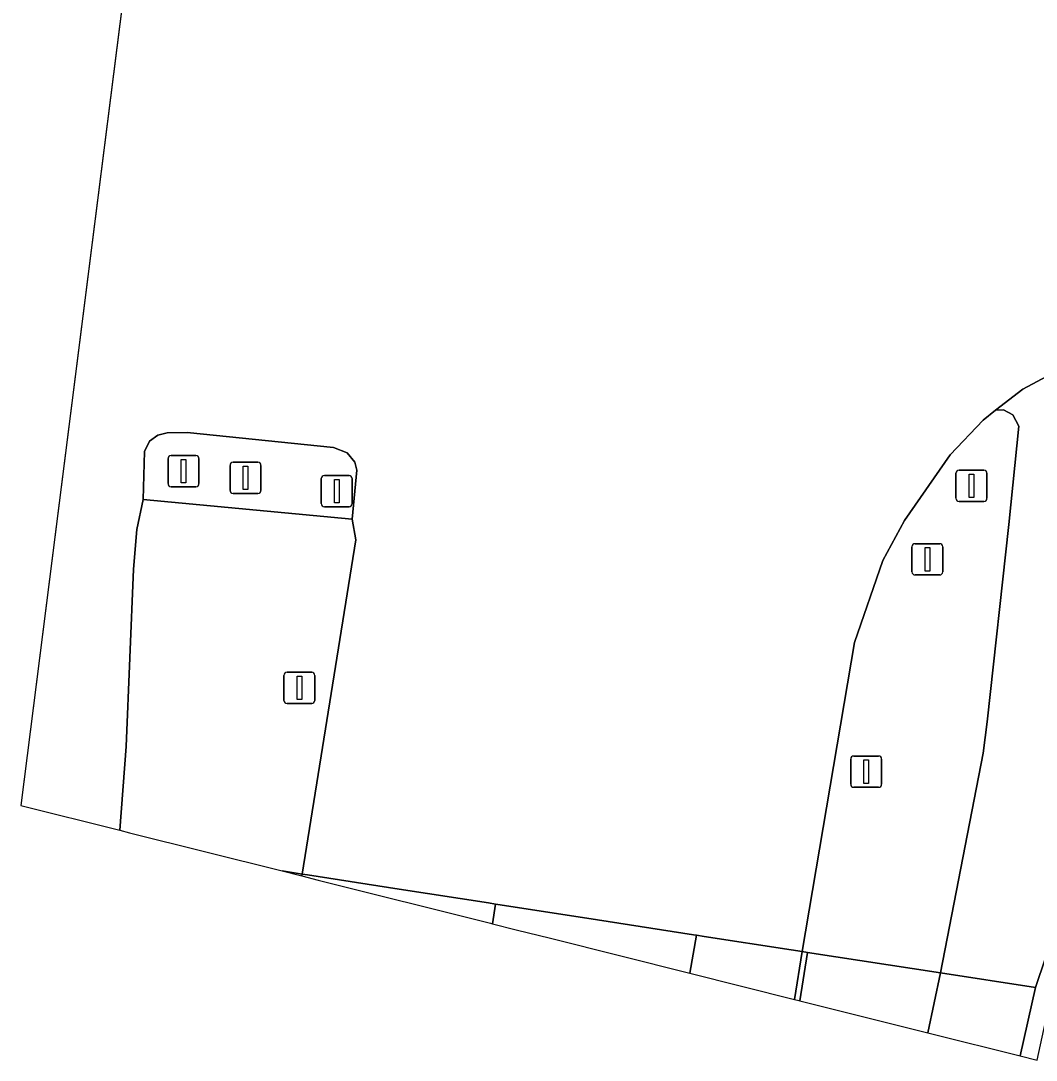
# Model space of a CAD drawing. Extents: x 161483 to 162250, y 379484 to 380833.
# Drawn here: x 161483.05 to 161515.55, y 379501.13 to 379534.41 of the extents above; entities that cross this region are included whole.
import ezdxf

# ---------------------------------------------------------------- set-up
doc = ezdxf.new("R2010")
doc.units = 0
for name, color, linetype in [('IMGEO_Drukknoppaal', 7, 'Continuous'), ('IMGEO_Fietspad_gesloten', 7, 'Continuous'), ('IMGEO_Fietspad_open', 7, 'Continuous'), ('IMGEO_Groenvoorziening', 7, 'Continuous'), ('IMGEO_Lichtmast', 7, 'Continuous'), ('IMGEO_Portaal', 7, 'Continuous'), ('IMGEO_Rijbaan_lokaal_gesloten', 7, 'Continuous'), ('IMGEO_Rijbaan_lokaal_open', 7, 'Continuous'), ('IMGEO_Rijbaan_regionaal_gesloten', 7, 'Continuous'), ('IMGEO_Verkeerseiland_groen', 7, 'Continuous'), ('IMGEO_Verkeerseiland_open', 7, 'Continuous'), ('IMGEO_Verkeersregelinstallatiepaal', 7, 'Continuous')]:
    doc.layers.add(name, color=color, linetype=linetype)

msp = doc.modelspace()

# ---------------------------------------------------------------- linework, layer by layer
at = {"layer": 'IMGEO_Drukknoppaal'}
for p, q in [((161509.611, 379509.97), (161509.611, 379510.77)), ((161509.611, 379510.77), (161509.611, 379509.97)), ((161509.711, 379510.87), (161510.501, 379510.87)), ((161510.501, 379510.87), (161509.711, 379510.87)), ((161510.601, 379510.77), (161510.601, 379509.97)), ((161510.601, 379509.97), (161510.601, 379510.77)), ((161510.501, 379509.87), (161509.711, 379509.87)), ((161509.711, 379509.87), (161510.501, 379509.87))]:
    msp.add_line(p, q, dxfattribs=at)
msp.add_lwpolyline([(161510.031, 379510.745), (161510.181, 379510.745), (161510.181, 379509.995), (161510.031, 379509.995), (161510.031, 379510.745)], dxfattribs=at)
for centre, start, end in [((161509.711, 379510.77), 90, 180), ((161509.711, 379510.77), 90, 180), ((161510.501, 379510.77), 0, 90), ((161510.501, 379510.77), 360, 90), ((161509.711, 379509.97), 180, 270), ((161509.711, 379509.97), 180, 270), ((161510.501, 379509.97), 270, 0), ((161510.501, 379509.97), 270, 0)]:
    msp.add_arc(centre, 0.1, start, end, dxfattribs=at)
at = {"layer": 'IMGEO_Fietspad_gesloten'}
msp.add_lwpolyline([(161515.032, 379501.268), (161515.523, 379503.456), (161512.488, 379503.926), (161512.078, 379502.009), (161512.212, 379501.975)], close=True, dxfattribs=at)
at = {"layer": 'IMGEO_Fietspad_open'}
msp.add_lwpolyline([(161518.344, 379514.157), (161520.381, 379523.454), (161520.391, 379523.497), (161517.963, 379523.554), (161516.904, 379523.416), (161516.038, 379523.114), (161515.116, 379522.619), (161514.244, 379521.947), (161514.503, 379521.957), (161514.799, 379521.798), (161514.997, 379521.433), (161514.671, 379518.288), (161513.975, 379511.962), (161513.854, 379510.962), (161512.488, 379503.926), (161515.523, 379503.456), (161517.174, 379508.335)], close=True, dxfattribs=at)
at = {"layer": 'IMGEO_Groenvoorziening'}
for points in [[(161508.057, 379504.612), (161508.231, 379504.585), (161512.488, 379503.926), (161513.854, 379510.962), (161513.975, 379511.962), (161514.671, 379518.288), (161514.997, 379521.433), (161514.799, 379521.798), (161514.503, 379521.957), (161514.244, 379521.947), (161513.853, 379521.624), (161512.795, 379520.512), (161511.331, 379518.41), (161510.639, 379517.136), (161509.731, 379514.507)], [(161491.41, 379507.191), (161492.04, 379507.033), (161492.05, 379507.092)], [(161507.984, 379503.036), (161512.078, 379502.009), (161512.488, 379503.926), (161508.231, 379504.585)]]:
    msp.add_lwpolyline(points, close=True, dxfattribs=at)
at = {"layer": 'IMGEO_Lichtmast'}
for p, q in [((161489.745, 379519.379), (161489.745, 379520.179)), ((161489.745, 379520.179), (161489.745, 379519.379)), ((161489.845, 379520.279), (161490.635, 379520.279)), ((161490.635, 379520.279), (161489.845, 379520.279)), ((161490.735, 379520.179), (161490.735, 379519.379)), ((161490.735, 379519.379), (161490.735, 379520.179)), ((161513.082, 379520.026), (161513.872, 379520.026)), ((161513.872, 379520.026), (161513.082, 379520.026)), ((161512.982, 379519.126), (161512.982, 379519.926)), ((161512.982, 379519.926), (161512.982, 379519.126)), ((161513.972, 379519.926), (161513.972, 379519.126)), ((161513.972, 379519.126), (161513.972, 379519.926)), ((161490.635, 379519.279), (161489.845, 379519.279)), ((161489.845, 379519.279), (161490.635, 379519.279)), ((161513.872, 379519.026), (161513.082, 379519.026)), ((161513.082, 379519.026), (161513.872, 379519.026))]:
    msp.add_line(p, q, dxfattribs=at)
for points in [[(161490.165, 379520.154), (161490.315, 379520.154), (161490.315, 379519.404), (161490.165, 379519.404), (161490.165, 379520.154)], [(161513.402, 379519.901), (161513.552, 379519.901), (161513.552, 379519.151), (161513.402, 379519.151), (161513.402, 379519.901)]]:
    msp.add_lwpolyline(points, dxfattribs=at)
for centre, start, end in [((161489.845, 379520.179), 90, 180), ((161489.845, 379520.179), 90, 180), ((161490.635, 379520.179), 0, 90), ((161490.635, 379520.179), 360, 90), ((161513.082, 379519.926), 90, 180), ((161513.082, 379519.926), 90, 180), ((161513.872, 379519.926), 0, 90), ((161513.872, 379519.926), 360, 90), ((161489.845, 379519.379), 180, 270), ((161489.845, 379519.379), 180, 270), ((161490.635, 379519.379), 270, 0), ((161490.635, 379519.379), 270, 0), ((161513.082, 379519.126), 180, 270), ((161513.082, 379519.126), 180, 270), ((161513.872, 379519.126), 270, 0), ((161513.872, 379519.126), 270, 0)]:
    msp.add_arc(centre, 0.1, start, end, dxfattribs=at)
at = {"layer": 'IMGEO_Portaal'}
for p, q in [((161487.761, 379519.595), (161487.761, 379520.395)), ((161487.761, 379520.395), (161487.761, 379519.595)), ((161487.861, 379520.495), (161488.651, 379520.495)), ((161488.651, 379520.495), (161487.861, 379520.495)), ((161488.751, 379520.395), (161488.751, 379519.595)), ((161488.751, 379519.595), (161488.751, 379520.395)), ((161492.667, 379518.956), (161492.667, 379519.756)), ((161492.667, 379519.756), (161492.667, 379518.956)), ((161492.767, 379519.856), (161493.557, 379519.856)), ((161493.557, 379519.856), (161492.767, 379519.856)), ((161493.657, 379519.756), (161493.657, 379518.956)), ((161493.657, 379518.956), (161493.657, 379519.756)), ((161488.651, 379519.495), (161487.861, 379519.495)), ((161487.861, 379519.495), (161488.651, 379519.495)), ((161493.557, 379518.856), (161492.767, 379518.856)), ((161492.767, 379518.856), (161493.557, 379518.856)), ((161511.672, 379517.671), (161512.462, 379517.671)), ((161512.462, 379517.671), (161511.672, 379517.671)), ((161511.572, 379516.771), (161511.572, 379517.571)), ((161511.572, 379517.571), (161511.572, 379516.771)), ((161512.562, 379517.571), (161512.562, 379516.771)), ((161512.562, 379516.771), (161512.562, 379517.571)), ((161512.462, 379516.671), (161511.672, 379516.671)), ((161511.672, 379516.671), (161512.462, 379516.671))]:
    msp.add_line(p, q, dxfattribs=at)
for points in [[(161488.181, 379520.37), (161488.331, 379520.37), (161488.331, 379519.62), (161488.181, 379519.62), (161488.181, 379520.37)], [(161493.087, 379519.731), (161493.237, 379519.731), (161493.237, 379518.981), (161493.087, 379518.981), (161493.087, 379519.731)], [(161511.992, 379517.546), (161512.142, 379517.546), (161512.142, 379516.796), (161511.992, 379516.796), (161511.992, 379517.546)]]:
    msp.add_lwpolyline(points, dxfattribs=at)
for centre, start, end in [((161487.861, 379520.395), 90, 180), ((161487.861, 379520.395), 90, 180), ((161488.651, 379520.395), 0, 90), ((161488.651, 379520.395), 360, 90), ((161492.767, 379519.756), 90, 180), ((161492.767, 379519.756), 90, 180), ((161493.557, 379519.756), 0, 90), ((161493.557, 379519.756), 360, 90), ((161487.861, 379519.595), 180, 270), ((161487.861, 379519.595), 180, 270), ((161488.651, 379519.595), 270, 0), ((161488.651, 379519.595), 270, 0), ((161492.767, 379518.956), 180, 270), ((161492.767, 379518.956), 180, 270), ((161493.557, 379518.956), 270, 0), ((161493.557, 379518.956), 270, 0), ((161511.672, 379517.571), 90, 180), ((161511.672, 379517.571), 90, 180), ((161512.462, 379517.571), 0, 90), ((161512.462, 379517.571), 360, 90), ((161511.672, 379516.771), 180, 270), ((161511.672, 379516.771), 180, 270), ((161512.462, 379516.771), 270, 0), ((161512.462, 379516.771), 270, 0)]:
    msp.add_arc(centre, 0.1, start, end, dxfattribs=at)
at = {"layer": 'IMGEO_Rijbaan_lokaal_gesloten'}
for points in [[(161498.144, 379505.503), (161498.248, 379506.132), (161498.019, 379506.167), (161495.157, 379506.611), (161492.23, 379507.064), (161492.05, 379507.092), (161492.04, 379507.033), (161492.571, 379506.9), (161498.083, 379505.518)], [(161504.463, 379503.918), (161504.679, 379505.136), (161504.578, 379505.151), (161501.512, 379505.626), (161498.387, 379506.11), (161498.248, 379506.132), (161498.144, 379505.503), (161498.907, 379505.311), (161500, 379505.037)], [(161507.816, 379503.078), (161508.057, 379504.612), (161507.71, 379504.666), (161504.92, 379505.098), (161504.679, 379505.136), (161504.463, 379503.918)]]:
    msp.add_lwpolyline(points, close=True, dxfattribs=at)
at = {"layer": 'IMGEO_Rijbaan_lokaal_open'}
msp.add_lwpolyline([(161515.032, 379501.268), (161515.575, 379501.132), (161515.957, 379502.852), (161517.174, 379508.335), (161515.523, 379503.456), (161515.032, 379501.268)], dxfattribs=at)
msp.add_lwpolyline([(161507.984, 379503.036), (161508.231, 379504.585), (161508.057, 379504.612), (161507.816, 379503.078), (161507.95, 379503.044)], close=True, dxfattribs=at)
at = {"layer": 'IMGEO_Rijbaan_regionaal_gesloten'}
for points in [[(161637.543, 380449.191), (161634.415, 380428.72), (161633.798, 380424.683), (161622.126, 380350.531), (161608.302, 380261.697), (161590.693, 380150.921), (161580.241, 380085.167), (161544.184, 379852.271), (161534.038, 379811.023), (161532.835, 379804.993), (161502.416, 379652.496), (161501.181, 379627.196), (161487.608, 379545.266), (161483.049, 379509.288), (161486.219, 379508.493)], [(161511.858, 379638.414), (161512.108, 379639.673), (161514.374, 379650.531), (161515.328, 379654.714), (161502.568, 379653.26), (161502.416, 379652.496), (161501.181, 379627.196), (161487.608, 379545.266), (161483.049, 379509.288), (161486.219, 379508.493)], [(161486.219, 379508.493), (161486.425, 379511.18), (161486.659, 379516.852), (161486.761, 379518.13), (161486.964, 379519.082), (161487.009, 379520.622), (161487.169, 379520.953), (161487.436, 379521.151), (161487.739, 379521.224), (161488.373, 379521.226), (161493.063, 379520.747), (161493.493, 379520.579), (161493.744, 379520.276), (161493.808, 379520.026), (161493.654, 379518.454), (161493.773, 379517.794), (161492.05, 379507.092), (161492.23, 379507.064), (161495.157, 379506.611), (161498.019, 379506.167), (161498.248, 379506.132), (161498.387, 379506.11), (161501.512, 379505.626), (161504.578, 379505.151), (161504.679, 379505.136), (161504.92, 379505.098), (161507.71, 379504.666), (161508.057, 379504.612), (161509.731, 379514.507), (161510.639, 379517.136), (161511.331, 379518.41), (161512.795, 379520.512), (161513.853, 379521.624), (161514.244, 379521.947), (161515.116, 379522.619), (161516.038, 379523.114)], [(161486.219, 379508.493), (161486.425, 379511.18), (161486.659, 379516.852), (161486.761, 379518.13), (161486.964, 379519.082), (161487.009, 379520.622), (161487.169, 379520.953), (161487.436, 379521.151), (161487.739, 379521.224), (161488.373, 379521.226), (161493.063, 379520.747), (161493.493, 379520.579), (161493.744, 379520.276), (161493.808, 379520.026), (161493.654, 379518.454), (161493.773, 379517.794), (161492.05, 379507.092), (161492.23, 379507.064), (161495.157, 379506.611), (161498.019, 379506.167), (161498.248, 379506.132), (161498.387, 379506.11), (161501.512, 379505.626), (161504.578, 379505.151), (161504.679, 379505.136), (161504.92, 379505.098), (161507.71, 379504.666), (161508.057, 379504.612), (161509.731, 379514.507), (161510.639, 379517.136), (161511.331, 379518.41), (161512.795, 379520.512), (161513.853, 379521.624), (161514.244, 379521.947), (161515.116, 379522.619), (161516.038, 379523.114)]]:
    msp.add_lwpolyline(points, dxfattribs=at)
at = {"layer": 'IMGEO_Verkeerseiland_groen'}
msp.add_lwpolyline([(161491.41, 379507.191), (161492.05, 379507.092), (161493.773, 379517.794), (161493.654, 379518.454), (161486.964, 379519.082), (161486.761, 379518.13), (161486.659, 379516.852), (161486.425, 379511.18), (161486.219, 379508.493), (161486.53, 379508.415)], close=True, dxfattribs=at)
at = {"layer": 'IMGEO_Verkeerseiland_open'}
msp.add_lwpolyline([(161493.654, 379518.454), (161493.808, 379520.026), (161493.744, 379520.276), (161493.493, 379520.579), (161493.063, 379520.747), (161488.373, 379521.226), (161487.739, 379521.224), (161487.436, 379521.151), (161487.169, 379520.953), (161487.009, 379520.622), (161486.964, 379519.082)], close=True, dxfattribs=at)
at = {"layer": 'IMGEO_Verkeersregelinstallatiepaal'}
for p, q in [((161491.471, 379512.654), (161491.471, 379513.454)), ((161491.471, 379513.454), (161491.471, 379512.654)), ((161491.571, 379513.554), (161492.361, 379513.554)), ((161492.361, 379513.554), (161491.571, 379513.554)), ((161492.461, 379513.454), (161492.461, 379512.654)), ((161492.461, 379512.654), (161492.461, 379513.454)), ((161492.361, 379512.554), (161491.571, 379512.554)), ((161491.571, 379512.554), (161492.361, 379512.554))]:
    msp.add_line(p, q, dxfattribs=at)
msp.add_lwpolyline([(161491.891, 379513.429), (161492.041, 379513.429), (161492.041, 379512.679), (161491.891, 379512.679), (161491.891, 379513.429)], dxfattribs=at)
for centre, start, end in [((161491.571, 379513.454), 90, 180), ((161491.571, 379513.454), 90, 180), ((161492.361, 379513.454), 0, 90), ((161492.361, 379513.454), 360, 90), ((161491.571, 379512.654), 180, 270), ((161491.571, 379512.654), 180, 270), ((161492.361, 379512.654), 270, 0), ((161492.361, 379512.654), 270, 0)]:
    msp.add_arc(centre, 0.1, start, end, dxfattribs=at)

doc.saveas('drawing.dxf')
